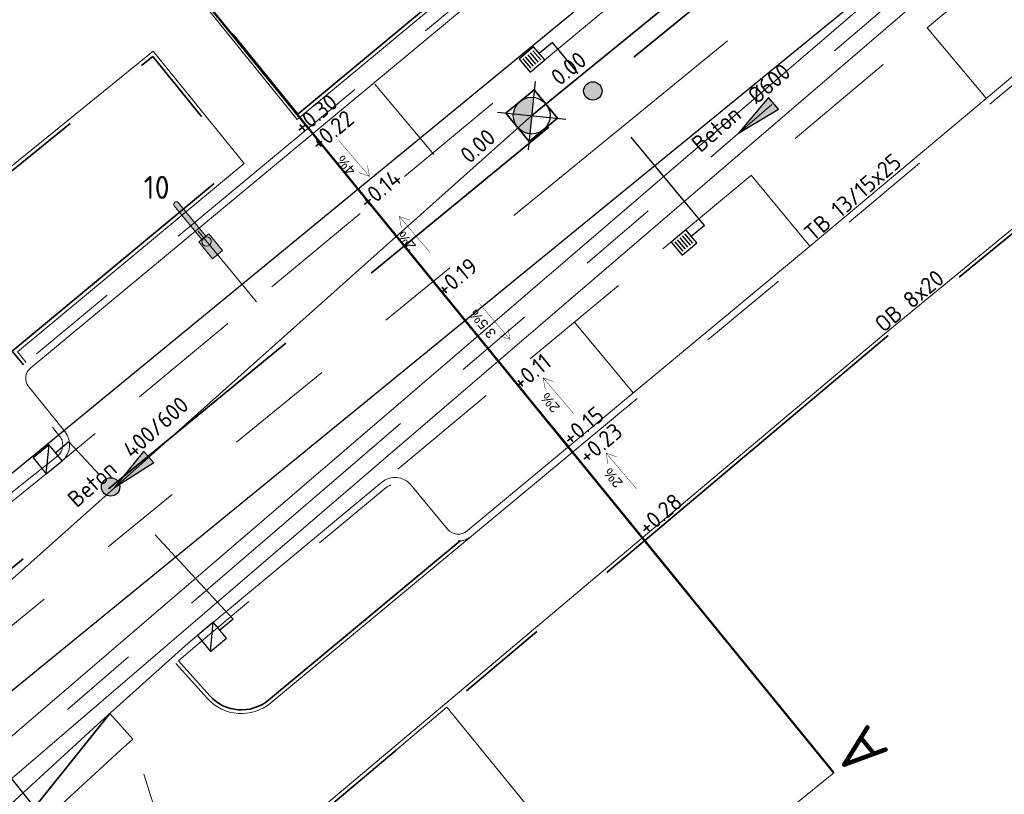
# Model space of a CAD drawing. Header units: metres. Extents: x 92403 to 95147, y 464428 to 465602.
# Tile 511 of 568: x 93349 to 93371, y 465175 to 465192. Entities that reach past the tile are written whole.
import ezdxf
from ezdxf.enums import TextEntityAlignment as Align

# ---------------------------------------------------------------- set-up
doc = ezdxf.new("R2010")
doc.units = ezdxf.units.M
for name, pattern in [('CENTER', [2, 1.25, -0.25, 0.25, -0.25]), ('DASHED', [0.75, 0.5, -0.25]), ('RI-DRAINAGE', [19.200000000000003, 6, -1.8, 1.8, -1.8, 2.4, -1.8, 1.8, -1.8]), ('RI-GWA', [18.450000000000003, 6, -1.8, 1.75, -1.8, 1.75, -1.8, 1.75, -1.8]), ('RI-HWA', [7.4, 5, -2.4]), ('RI-HWA_KOLKAANSLUITING', [4.3, 2.5, -1.8]), ('VH-OPSLUITBAND_80X200', [14, 8, -2, 2, -2]), ('VH-TROTTOIRBAND', [15, 5, -2, 2, -2, 2, -2]), ('XX-HIDDEN', [4, 2, -2])]:
    doc.linetypes.add(name, pattern=pattern)
doc.layers.get('0').update_dxf_attribs({"linetype": 'CONTINUOUS'})
for name, color, linetype, lineweight, true_color in [('B-OI-RI-GWA_TRANSPORTLEIDING-G', 7, 'RI-GWA', 18, 0xff8400), ('B-XX-KL-ET_LS_OV_LICHTMAST-S', 7, 'CONTINUOUS', 9, 0xff0026), ('N-OI-RI-DRAINAGE_DRAIN_PVC-G', 7, 'RI-DRAINAGE', 18, 0x00ff04), ('N-OI-RI-HWA_TRANSPORTLEIDING-G', 7, 'RI-HWA', 35, 0x007bff)]:
    doc.layers.add(name, color=color, linetype=linetype, lineweight=lineweight, true_color=true_color)
for name, color, linetype, lineweight in [('B-WE-RI-GWA_STROOMRICHTING-S', 30, 'CONTINUOUS', 25), ('B-WE-VH-VERHARDING_FUNDERING-G', 252, 'CONTINUOUS', 18), ('N-RO-GR-BEPLANTING_CULTUUR_PLANTVAK HEESTERS_aanhelen bestaande plantvakken derden', 78, 'CONTINUOUS', 9), ('N-RO-VH-KANTOPSLUITING_ELEMENT_INRITBAND-G', 252, 'CONTINUOUS', 9), ('N-RO-VH-MATERIAALGRENS-G', 7, 'XX-HIDDEN', 5), ('N-RO-VW-MARKERING-G', 7, 'CONTINUOUS', 9), ('N-WE-GW-ONTGRAVING-V', 2, 'CONTINUOUS', 30), ('N-WE-IE-MEUBILAIR_WEGMEUBILAIR_LICHTMAST-T25', 7, 'CONTINUOUS', 25), ('N-WE-RI-HWA_HULPSTUK-S', 150, 'CONTINUOUS', 25), ('N-WE-RI-HWA_KOLK_STRAATKOLK-S', 150, 'CONTINUOUS', 25), ('N-WE-RI-HWA_KOLK_TROTTOIRKOLK-S', 150, 'CONTINUOUS', 25), ('N-WE-RI-HWA_KOLKAANSLUITING-G', 150, 'RI-HWA_KOLKAANSLUITING', 25), ('N-WE-VH-KANTOPSLUITING_INRITBAND-G', 210, 'CONTINUOUS', 35), ('N-WE-VH-KANTOPSLUITING_OPSLUITBAND_80X200-G', 7, 'VH-OPSLUITBAND_80X200', 35), ('N-WE-VH-KANTOPSLUITING_TROTTOIRBAND-G', 7, 'VH-TROTTOIRBAND', 35), ('N-WE-VH-KANTOPSLUITING_TROTTOIRBAND_130 150-T18', 10, 'CONTINUOUS', 18), ('N-WE-VH-KANTOPSLUITING_VOORKANTBAND-G', 50, 'CONTINUOUS', 35), ('V-OI-RI-GWA_RIOOLPUT_INSPECTIEPUT-S', 30, 'CONTINUOUS', 25), ('V-WE-RI-GWA_STROOMRICHTING-S', 30, 'CONTINUOUS', 25), ('V-WE-RI-VOLSCHUIMEN-G', 130, 'CONTINUOUS-V', 35), ('X-XX-AL-HOOGTELABEL-T-afschot', 7, 'CONTINUOUS', 18), ('X-XX-AL-HOOGTELABEL-T18', 7, 'CONTINUOUS', 18), ('X-XX-AL-VERWIJZING-S', 7, 'CONTINUOUS', 13)]:
    doc.layers.add(name, color=color, linetype=linetype, lineweight=lineweight)
doc.layers.add('hulplijn profielen', color=7, linetype='CONTINUOUS')
doc.styles.add('1_500_2mm', font='arial.ttf', dxfattribs={"height": 1})
doc.styles.add('NLCS-ISO', font='NLCS-ISO.ttf')
doc.styles.add('NLCS-ISO-M200-T18', font='NLCS-ISO.ttf', dxfattribs={"height": 0.36})
doc.styles.add('NLCS-ISO-M200-T25', font='NLCS-ISO.ttf', dxfattribs={"height": 0.5})
doc.linetypes.add('CONTINUOUS-V', pattern='A,3.5,[24,NLCS.SHX,S=0.5,R=0,X=0,Y=0],3.5', length=7)

# ---------------------------------------------------------------- blocks, each defined once
blk = doc.blocks.new('lichtmast + lumia')
at = {"linetype": 'Continuous', "true_color": 0xffffff}
h = blk.add_hatch(color=7, dxfattribs=at)
h.dxf.hatch_style = 1
h.paths.add_polyline_path([(0.1684293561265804, 0.01404278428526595), (-0.1435346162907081, 0.3661984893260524), (-0.3531934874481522, 0.1804681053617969), (-0.04122951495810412, -0.1716875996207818)])
at = {"color": 18, "true_color": 0x000000}
blk.add_lwpolyline([(0.1684293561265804, 0.01404278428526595), (-0.1435346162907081, 0.3661984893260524), (-0.3531934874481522, 0.1804681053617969), (-0.04122951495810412, -0.1716875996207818)], close=True, dxfattribs=at)
at = {"color": 18, "linetype": 'Continuous', "true_color": 0x000000}
blk.add_lwpolyline([(0.1012832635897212, 0, 0.9999999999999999), (-0.1012832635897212, 0, 0.9999999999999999), (0.1012832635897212, 0)], format="xyb", close=True, dxfattribs=at)
blk = doc.blocks.new('lichtmast + lumia + uithouder')
at = {"linetype": 'Continuous', "true_color": 0xffffff}
h = blk.add_hatch(color=7, dxfattribs=at)
h.dxf.hatch_style = 1
edge = h.paths.add_edge_path()
edge.add_line((-1.455191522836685e-11, 0), (-0.776435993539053, 0.5439916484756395))
edge.add_arc((-0.7399621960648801, 0.5875687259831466), 0.05682692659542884, 59.89695463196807, 230.0708352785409, ccw=False)
edge.add_line((-0.7114602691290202, 0.6367311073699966), (0.06497572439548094, 0.09273945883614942))
edge.add_line((0.06497572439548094, 0.09273945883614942), (-1.455191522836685e-11, 0))
at = {"color": 18, "linetype": 'Continuous', "true_color": 0x000000}
blk.add_lwpolyline([(-1.455191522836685e-11, 0), (-0.776435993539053, 0.5439916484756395, -0.9177278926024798), (-0.7114602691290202, 0.6367311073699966), (0.06497572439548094, 0.09273945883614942)], format="xyb", close=True, dxfattribs=at)
at = {"layer": 'B-XX-KL-ET_LS_OV_LICHTMAST-S', "linetype": 'Continuous', "rotation": 193.4471433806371}
blk.add_blockref('lichtmast + lumia', (0.1126741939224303, -0.01550170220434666), dxfattribs=at)
blk = doc.blocks.new('SAL-VERWIJZING_DOORSNEDE_BOVEN-SO')
for p, q in [((-2, 9), (0, 14)), ((0, 14), (2, 9)), ((2, 9), (-2, 9)), ((0, 0), (0, 9))]:
    blk.add_line(p, q)
at = {"lineweight": 50, "style": 'NLCS-ISO'}
blk.add_attdef('...', text='', height=5, dxfattribs=at).set_placement((-0.05252548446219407, -1.187903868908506), align=Align.TOP_CENTER)
blk = doc.blocks.new('TROTTOIRKOLK 450X450')
at = {"layer": 'N-WE-RI-HWA_KOLK_TROTTOIRKOLK-S'}
blk.add_line((-0.4500000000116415, 0), (0, 0.4500000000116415), dxfattribs=at)
at = {"layer": 'N-WE-RI-HWA_KOLK_TROTTOIRKOLK-S', "flags": 128}
blk.add_lwpolyline([(-0.4500000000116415, 0), (0, 0), (0, 0.4500000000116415), (-0.4499999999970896, 0.4500000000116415)], close=True, dxfattribs=at)
blk = doc.blocks.new('STRAATKOLK 415X375')
at = {"layer": 'N-WE-RI-HWA_KOLK_STRAATKOLK-S', "flags": 128}
blk.add_lwpolyline([(-0.4149999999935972, 0), (0, 0), (0, 0.375), (-0.4149999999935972, 0.375)], close=True, dxfattribs=at)
for points in [[(-0.3442519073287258, 0.05499999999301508), (-0.3442519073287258, 0.3200000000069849)], [(-0.275263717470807, 0.05499999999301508), (-0.275263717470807, 0.3200000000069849)], [(-0.2074999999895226, 0.05499999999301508), (-0.2074999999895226, 0.3200000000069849)], [(-0.1367519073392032, 0.05499999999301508), (-0.1367519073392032, 0.3200000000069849)], [(-0.0677637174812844, 0.05499999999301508), (-0.0677637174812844, 0.3200000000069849)]]:
    blk.add_lwpolyline(points, dxfattribs=at)
blk = doc.blocks.new('V-SRI-PUT_GWA-SO')
blk.add_hatch(color=256).paths.add_polyline_path([(1.414142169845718, 1.414284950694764, 0.6648581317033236), (-1.999916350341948, 0.0182917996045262), (-1.999916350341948, -0.0182917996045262, 0.1965342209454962), (-1.414225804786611, -1.414201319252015)])
at = {"ltscale": 0.1, "flags": 128}
for points in [[(-2.651650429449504, 2.651650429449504), (2.651650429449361, -2.651650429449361)], [(2.651650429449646, 2.651650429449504), (-2.651650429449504, -2.651650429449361)]]:
    blk.add_lwpolyline(points, dxfattribs=at)
at = {"flags": 128}
blk.add_lwpolyline([(-2.00008364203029, 2.000083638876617), (1.99991635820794, 2.000083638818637), (1.999916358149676, -1.99991636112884), (-2.000083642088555, -1.999916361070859)], close=True, dxfattribs=at)
at = {"lineweight": -3, "flags": 128}
blk.add_lwpolyline([(2.000083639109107, -1.99991635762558), (1.99991635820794, 2.000083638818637), (-2.000083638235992, 1.999916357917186), (-1.999916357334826, -2.000083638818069)], close=True, dxfattribs=at)
at = {"lineweight": -3}
blk.add_circle((0, 0), 1.999999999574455, dxfattribs=at)
blk = doc.blocks.new('SRI-HULP_INLAAT_KOLK-SO')
h = blk.add_hatch(color=256)
edge = h.paths.add_edge_path()
edge.add_arc((0, 0), 0.9999999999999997, 0, 360)
blk.add_circle((0, 0), 0.9999999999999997)
blk = doc.blocks.new('*U399')
at = {"ltscale": 0.1}
blk.add_hatch(color=256, dxfattribs=at).paths.add_polyline_path([(-2.500000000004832, 0), (2.500000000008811, -0.8333333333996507), (2.500000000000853, 0.8333333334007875)])
at = {"ltscale": 0.1, "flags": 128}
blk.add_lwpolyline([(-2.500000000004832, 0), (2.500000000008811, -0.8333333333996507), (2.500000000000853, 0.8333333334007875)], close=True, dxfattribs=at)
at = {"ltscale": 0.1, "style": 'NLCS-ISO'}
for tag, p in [('BOBL', (-124.3413524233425, 1.13686837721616e-13)), ('MAT', (-1, 0.5000000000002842))]:
    blk.add_attdef(tag, text='', height=1.8, dxfattribs=at).set_placement(p, align=Align.BOTTOM_RIGHT)
for tag, p in [('DIA', (1, 0.5000000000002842)), ('BOBR', (123.6438103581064, 0))]:
    blk.add_attdef(tag, text='', height=1.8, dxfattribs=at).set_placement(p, align=Align.BOTTOM_LEFT)
blk.add_attdef('JVA', text='', height=1.8, dxfattribs=at).set_placement((0, -0.9999999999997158), align=Align.TOP_CENTER)
blk = doc.blocks.new('*U434')
at = {"ltscale": 0.1, "style": 'NLCS-ISO'}
for tag, p in [('BOBL', (-67.48023491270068, 1.13686837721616e-13)), ('MAT', (-1, 0.5000000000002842))]:
    blk.add_attdef(tag, text='', height=1.8, dxfattribs=at).set_placement(p, align=Align.BOTTOM_RIGHT)
for tag, p in [('DIA', (1, 0.5000000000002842)), ('BOBR', (67.11551668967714, 0))]:
    blk.add_attdef(tag, text='', height=1.8, dxfattribs=at).set_placement(p, align=Align.BOTTOM_LEFT)
blk.add_attdef('JVA', text='', height=1.8, dxfattribs=at).set_placement((0, -0.9999999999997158), align=Align.TOP_CENTER)
blk = doc.blocks.new('*U443')
at = {"ltscale": 0.1}
blk.add_hatch(color=256, dxfattribs=at).paths.add_polyline_path([(-2.500000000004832, 3.0616169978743e-16), (2.500000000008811, 0.8333333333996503), (2.500000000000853, -0.8333333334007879)])
at = {"ltscale": 0.1, "flags": 128}
blk.add_lwpolyline([(-2.500000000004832, 3.0616169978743e-16), (2.500000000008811, 0.8333333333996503), (2.500000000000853, -0.8333333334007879)], close=True, dxfattribs=at)
at = {"ltscale": 0.1, "style": 'NLCS-ISO'}
for tag, p in [('BOBL', (-48.67434712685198, 1.13686837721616e-13)), ('MAT', (-1, 0.5000000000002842))]:
    blk.add_attdef(tag, text='', height=1.8, dxfattribs=at).set_placement(p, align=Align.BOTTOM_RIGHT)
for tag, p in [('DIA', (1, 0.5000000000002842)), ('BOBR', (49.73635398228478, 0))]:
    blk.add_attdef(tag, text='', height=1.8, dxfattribs=at).set_placement(p, align=Align.BOTTOM_LEFT)
blk.add_attdef('JVA', text='', height=1.8, dxfattribs=at).set_placement((0, -0.9999999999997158), align=Align.TOP_CENTER)

msp = doc.modelspace()

# ---------------------------------------------------------------- linework, layer by layer
at = {"layer": 'B-OI-RI-GWA_TRANSPORTLEIDING-G'}
msp.add_lwpolyline([(93446.04334380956, 465256.115521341), (93414.92861935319, 465230.7843013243), (93385.545, 465207.335), (93345.02, 465172.545), (93309.939, 465138.03), (93281.489, 465106.16), (93272.55, 465095.75), (93246.12, 465056.88), (93231.409, 465035.78), (93221.1, 465020.839), (93190.047, 464975.644), (93154.17, 464931), (93110.8, 464886.38), (93068.919, 464854.632), (93060.95801684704, 464850.6229944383)], dxfattribs=at)
at = {"layer": 'B-WE-VH-VERHARDING_FUNDERING-G', "lineweight": 13, "flags": 128}
for points in [[(93445.82237110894, 465256.3869454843), (93414.70896970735, 465231.0568025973), (93385.32177920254, 465207.6046513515), (93344.78300294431, 465172.8028246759), (93309.68545092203, 465138.2715397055), (93281.22565751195, 465106.3905690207), (93272.2716391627, 465095.963079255), (93245.83172131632, 465057.0784933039), (93231.12140404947, 465035.9794725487), (93220.81172440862, 465021.0374875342), (93189.76596008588, 464975.8530184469), (93153.90751807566, 464931.2321113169), (93110.56747130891, 464886.6429278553), (93068.73303508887, 464854.9302256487), (93060.80058060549, 464850.9356005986)], [(93446.26431651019, 465255.8440971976), (93415.14826899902, 465230.5118000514), (93385.76822079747, 465207.0653486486), (93345.2569970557, 465172.287175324), (93310.19254907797, 465137.7884602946), (93281.75234248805, 465105.9294309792), (93272.8283608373, 465095.536920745), (93246.40827868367, 465056.6815066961), (93231.69659595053, 465035.5805274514), (93221.3882755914, 465020.6405124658), (93190.32803991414, 464975.434981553), (93154.43248192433, 464930.7678886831), (93111.0325286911, 464886.1170721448), (93069.10496491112, 464854.3337743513), (93061.11541939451, 464850.3103994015)]]:
    msp.add_lwpolyline(points, dxfattribs=at)
at = {"layer": 'hulplijn profielen', "linetype": 'CENTER', "flags": 128}
msp.add_lwpolyline([(93361.21511099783, 465182.7920457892), (93358.25795002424, 465186.3921837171), (93357.62802363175, 465187.1648469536), (93357.45816038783, 465187.3732000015)], dxfattribs=at)
at = {"layer": 'N-OI-RI-DRAINAGE_DRAIN_PVC-G', "flags": 128}
msp.add_lwpolyline([(93345.14387532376, 465175.6814124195), (93383.66051500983, 465207.1394396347)], dxfattribs=at)
at = {"layer": 'N-OI-RI-HWA_TRANSPORTLEIDING-G', "flags": 128}
msp.add_lwpolyline([(93345.46806903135, 465177.1819745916), (93386.17693712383, 465210.6024475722)], dxfattribs=at)
at = {"layer": 'N-RO-GR-BEPLANTING_CULTUUR_PLANTVAK HEESTERS_aanhelen bestaande plantvakken derden', "flags": 128}
msp.add_lwpolyline([(93360.85561427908, 465174.3029778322), (93358.55714381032, 465177.1250091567), (93355.498, 465174.547), (93357.75514739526, 465171.7758170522)], close=True, dxfattribs=at)
at = {"layer": 'N-RO-VH-KANTOPSLUITING_ELEMENT_INRITBAND-G'}
for p, q in [((93351.71756130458, 465176.4288522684), (93351.21670452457, 465176.987101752)), ((93351.45317071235, 465176.1916432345), (93351.71756130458, 465176.4288522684)), ((93344.82687109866, 465170.1076814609), (93351.45317071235, 465176.1916432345))]:
    msp.add_line(p, q, dxfattribs=at)
at = {"layer": 'N-RO-VH-MATERIAALGRENS-G', "ltscale": 0.4, "flags": 128}
msp.add_lwpolyline([(93353.64634046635, 465170.3262115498), (93351.71756130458, 465176.4288522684)], dxfattribs=at)
at = {"layer": 'N-RO-VW-MARKERING-G', "linetype": 'DASHED', "ltscale": 5, "flags": 128}
for points in [[(93376.67035084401, 465198.3362835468), (93365.15483945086, 465188.6797009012), (93357.48476946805, 465182.307779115)], [(93362.43726579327, 465192.6651469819), (93362.07907473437, 465192.3647780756), (93350.18396100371, 465182.4828950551)], [(93369.00791511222, 465191.9107813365), (93370.29301555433, 465190.3782941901)], [(93356.98810575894, 465190.6814636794), (93358.27256232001, 465189.1484368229)], [(93365.1760850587, 465188.6986840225), (93366.45410826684, 465187.1602898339)], [(93353.14209857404, 465187.4863632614), (93354.41367757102, 465185.9426382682)], [(93361.33009958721, 465185.5036260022), (93362.60812279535, 465183.9652318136)]]:
    msp.add_lwpolyline(points, dxfattribs=at)
at = {"layer": 'N-WE-GW-ONTGRAVING-V', "flags": 128}
for points in [[(93273.56555696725, 465100.2622130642), (93306.95680435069, 465137.9566337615), (93308.89159630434, 465139.8700371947), (93306.4444775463, 465142.8186102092), (93299.22540999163, 465136.7002371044), (93297.15643837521, 465139.1414164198), (93305.76135143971, 465146.4343345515), (93344.44864930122, 465178.4151750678), (93385.16169789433, 465211.8390919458), (93422.41004249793, 465242.1620300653)], [(93403.4269465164, 465181.733642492), (93388.93649916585, 465199.4360426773), (93383.6267154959, 465205.6907464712), (93348.15210623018, 465176.7180379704), (93350.36743714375, 465173.9656673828), (93349.98603271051, 465173.6419936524), (93373.79096656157, 465143.453098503), (93372.90706301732, 465142.7561115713), (93387.85553190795, 465125.3804091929), (93386.18777906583, 465123.9456268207), (93367.90864296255, 465145.1928081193), (93350.36485959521, 465167.0774224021), (93350.50980639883, 465167.2166533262), (93345.84763606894, 465173.2764785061), (93327.6210333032, 465155.2983068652), (93312.87138610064, 465140.711711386), (93314.15129299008, 465139.1695308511), (93313.77764755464, 465138.8366421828), (93346.08381566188, 465098.8242303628), (93343.29295626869, 465096.5795602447), (93358.90145998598, 465077.1091464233)]]:
    msp.add_lwpolyline(points, dxfattribs=at)
at = {"layer": 'N-WE-RI-HWA_KOLKAANSLUITING-G', "flags": 128}
for points in [[(93364.16140022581, 465187.6091798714), (93360.85316821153, 465191.5913962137), (93360.56475417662, 465191.3532183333)], [(93364.16140022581, 465187.6091798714), (93363.87298619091, 465187.3710019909)], [(93353.90364606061, 465179.0388203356), (93350.33117683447, 465182.8962530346), (93350.04276279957, 465182.6580751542)], [(93353.90364606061, 465179.0388203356), (93353.61523202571, 465178.8006424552)]]:
    msp.add_lwpolyline(points, dxfattribs=at)
at = {"layer": 'N-WE-VH-KANTOPSLUITING_INRITBAND-G', "flags": 128}
msp.add_lwpolyline([(93351.21670452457, 465176.987101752), (93348.14002090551, 465173.1496623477), (93344.21613142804, 465170.5651088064)], dxfattribs=at)
at = {"layer": 'N-WE-VH-KANTOPSLUITING_OPSLUITBAND_80X200-G', "flags": 128}
for points in [[(93364.71537059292, 465197.3720426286), (93364.46659557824, 465197.6687077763), (93369.16146104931, 465201.6056893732), (93367.45776203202, 465203.7058237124), (93353.44254427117, 465192.3310553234), (93355.30930028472, 465190.0299221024), (93360.30055548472, 465194.1764146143), (93360.54796045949, 465193.8786059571)], [(93358.93723910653, 465170.3243086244), (93355.498, 465174.547), (93368.119, 465185.183), (93383.191, 465197.553), (93383.454, 465197.679), (93383.727, 465197.784), (93384.006, 465197.867), (93384.292, 465197.929), (93384.581, 465197.968), (93384.872, 465197.984), (93385.164, 465197.978), (93385.454, 465197.948), (93385.742, 465197.897), (93386.024, 465197.823), (93386.3, 465197.727), (93386.567, 465197.61), (93386.825, 465197.473), (93387.071, 465197.316), (93387.304, 465197.14), (93387.522, 465196.947), (93387.725, 465196.737), (93387.911, 465196.512), (93389.224, 465194.891), (93386.596, 465192.883), (93386.53, 465192.72)], [(93332.01551752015, 465170.9250232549), (93331.77623802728, 465171.2293989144), (93318.01350908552, 465160.4100751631), (93316.46439094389, 465162.3196590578), (93352.15360404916, 465191.2849992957), (93354.03234631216, 465188.9690907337), (93349.09727799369, 465184.8692755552), (93349.34468296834, 465184.5714668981)]]:
    msp.add_lwpolyline(points, dxfattribs=at)
msp.add_lwpolyline([(93358.8412720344, 465180.7435777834), (93354.6702307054, 465177.2784791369, -0.4031127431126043), (93353.39755399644, 465177.3717561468), (93352.71633523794, 465178.131035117)], format="xyb", dxfattribs=at)
at = {"layer": 'N-WE-VH-KANTOPSLUITING_TROTTOIRBAND-G', "lineweight": 15, "flags": 128}
for points in [[(93409.22620762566, 465234.0194362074), (93409.12865249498, 465233.9396507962, 0.4142135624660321), (93409.0652026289, 465233.3064256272), (93409.85655721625, 465232.3388214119, -0.414213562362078), (93409.81425730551, 465231.9166712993), (93381.52234267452, 465208.7781441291, -0.4142135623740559), (93381.10019256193, 465208.8204440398), (93380.30883797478, 465209.788048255, 0.4142135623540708), (93379.6756128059, 465209.851498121), (93376.04975361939, 465206.8860911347), (93364.7720641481, 465197.4289392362, 0.4142135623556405), (93364.7164021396, 465196.7949820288), (93365.51958991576, 465195.8371775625, -0.4142135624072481), (93365.4824819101, 465195.4145394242), (93362.34088326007, 465192.780083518, -0.4142135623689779), (93361.91824512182, 465192.8171915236), (93361.11420895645, 465193.7760076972, 0.412864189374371), (93360.4818441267, 465193.8329987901), (93349.4016381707, 465184.6281015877, 0.4105417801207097), (93349.33947252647, 465183.9987751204), (93350.12772249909, 465183.0253310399, -0.4005312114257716), (93350.08783779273, 465182.5980758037, -0.00624300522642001), (93337.59694746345, 465172.777867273), (93333.77386303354, 465169.7724176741, -0.4142135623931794), (93333.35260802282, 465169.8228578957), (93332.58007721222, 465170.8055562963, 0.4142135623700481), (93331.94819469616, 465170.8812166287), (93312.76592191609, 465155.8014152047, 0.4142135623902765), (93312.69026158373, 465155.1695326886), (93313.4530880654, 465154.1991786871, -0.4046260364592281), (93313.40991098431, 465153.7836883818, 0.006584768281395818), (93307.84968238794, 465149.4868792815, 0.0007773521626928), (93307.84931757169, 465149.4865886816, -0.4145501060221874), (93307.42728734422, 465149.5339585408), (93306.64822770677, 465150.5117100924, 0.4145410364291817), (93306.01546982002, 465150.5829155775, 0.01113529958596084), (93296.82985029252, 465142.9059798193, 0.00050503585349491), (93294.92943696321, 465141.1246417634, 0.4142817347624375), (93294.90957957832, 465140.4884814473), (93295.76559228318, 465139.5775194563, -0.4137453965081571), (93295.7522219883, 465139.1532884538, 0.001355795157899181), (93290.67901249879, 465134.3567665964, 0.0004311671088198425), (93290.67882515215, 465134.3565881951, -0.4149843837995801), (93290.25478696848, 465134.3671514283), (93289.39315453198, 465135.2729167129, 0.41428173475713), (93288.75688086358, 465135.288730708, 0.001894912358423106), (93281.70306045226, 465128.5243441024, 0.007732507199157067), (93271.35644185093, 465118.0421716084, 0.4143982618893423), (93271.37062908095, 465117.4057330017), (93272.27404364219, 465116.5422624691, -0.4109407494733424), (93272.28336074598, 465116.1172086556, 0.003748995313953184), (93267.41349969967, 465110.9351156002), (93267.26662102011, 465110.7855569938, -0.385792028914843), (93260.76285067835, 465110.4076440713), (93253.91245755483, 465115.928683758), (93247.14868926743, 465121.3922241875), (93239.93267225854, 465127.2285171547), (93232.6417733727, 465133.0977256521), (93225.2268281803, 465139.1635905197), (93210.81728473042, 465150.7938421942), (93209.77014246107, 465151.6249383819), (93201.83746426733, 465158.1229513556), (93199.91064924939, 465159.6492951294), (93198.36093343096, 465160.8770699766), (93192.87344971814, 465165.2248879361, -0.4633750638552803), (93192.68010969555, 465171.0963077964), (93202.2874474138, 465179.7962132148, -0.4142135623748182), (93202.71119125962, 465179.7752095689), (93203.55023334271, 465178.8486522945, 0.4142135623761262), (93204.18584911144, 465178.8171468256), (93218.56601801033, 465191.8390799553, 0.4142135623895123), (93218.59752347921, 465192.474695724), (93217.75848139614, 465193.4012529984, -0.414213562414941), (93217.77948504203, 465193.8249968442), (93218.27941079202, 465194.2777036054), (93222.85249066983, 465197.8135798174), (93223.97839364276, 465198.6619714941), (93225.03083329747, 465199.4201164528), (93227.81206252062, 465201.3614645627), (93227.86853999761, 465201.4014488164)], [(93383.15172424, 465203.5222953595), (93380.57842497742, 465201.4177239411), (93377.11154298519, 465198.5104946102, 0.4142135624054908), (93377.07443497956, 465198.0878564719), (93377.8776227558, 465197.1300520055, -0.4142135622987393), (93377.82196074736, 465196.4960947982), (93366.53252573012, 465187.0290934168), (93359.08940354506, 465180.8457088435, -0.4142135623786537), (93358.4557096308, 465180.9042923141), (93357.65694512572, 465181.8657886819, 0.4142135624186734), (93357.23448251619, 465181.904844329), (93353.02265268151, 465178.4058605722), (93351.31687588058, 465176.8754518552)]]:
    msp.add_lwpolyline(points, format="xyb", dxfattribs=at)
at = {"layer": 'N-WE-VH-KANTOPSLUITING_VOORKANTBAND-G', "linetype": 'Continuous', "lineweight": 15}
for points in [[(93337.68891709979, 465172.659366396, 0.006243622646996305), (93350.18396100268, 465182.4828950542, 0.4030664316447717), (93350.24479895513, 465183.1191059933), (93349.45604614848, 465184.0931710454, -0.4105417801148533), (93349.4974899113, 465184.5127220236), (93360.57769586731, 465193.717619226, -0.4128641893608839), (93360.99927242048, 465193.679625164), (93361.80330858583, 465192.7208089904, 0.414213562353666), (93362.43726579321, 465192.6651469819), (93365.57886444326, 465195.2996028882, 0.4142135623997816), (93365.63452645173, 465195.9335600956), (93364.83133867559, 465196.8913645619, -0.4142135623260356), (93364.8684466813, 465197.3140027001), (93376.14542977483, 465206.7705622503), (93379.77057535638, 465209.7353856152, -0.4142135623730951), (93380.19272546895, 465209.6930857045), (93380.9840800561, 465208.7254814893, 0.4142135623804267), (93381.61730522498, 465208.6620316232), (93409.90921985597, 465231.8005587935, 0.4142135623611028)], [(93352.65678862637, 465178.0776103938), (93353.33800738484, 465177.3183314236, 0.4031127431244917), (93354.72135163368, 465177.2169433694), (93359.08940354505, 465180.8457088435)]]:
    msp.add_lwpolyline(points, format="xyb", dxfattribs=at)
at = {"layer": 'N-WE-VH-KANTOPSLUITING_VOORKANTBAND-G', "linetype": 'Continuous', "lineweight": 15, "flags": 128}
msp.add_lwpolyline([(93412.94802147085, 465228.084958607), (93380.48274882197, 465201.5332528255), (93377.01516045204, 465198.6254311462, 0.4142135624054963), (93376.95949844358, 465197.9914739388), (93377.76268621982, 465197.0336694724, -0.4142135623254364), (93377.72557821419, 465196.6110313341), (93366.43640808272, 465187.1442520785), (93358.99355180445, 465180.9610884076, -0.4142135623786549), (93358.57108919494, 465181.0001440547), (93357.77232468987, 465181.9616404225, 0.4142135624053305), (93357.13863077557, 465182.0202238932), (93352.92460565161, 465178.5194163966), (93350.94910581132, 465176.7470144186), (93344.31963136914, 465170.6601376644)], format="xyb", dxfattribs=at)
at = {"layer": 'N-WE-VH-KANTOPSLUITING_VOORKANTBAND-G', "linetype": 'Continuous', "lineweight": 15}
for points in [[(93364.77206414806, 465197.4289392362), (93364.57929908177, 465197.6588123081), (93369.27317531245, 465201.5949643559), (93367.46948965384, 465203.8183513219), (93353.33001666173, 465192.3427829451), (93355.29816375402, 465189.9166658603), (93360.2901406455, 465194.0637579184), (93360.4818441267, 465193.8329987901)], [(93355.38628919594, 465174.5574779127), (93368.06784473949, 465185.2445094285), (93383.1477181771, 465197.6209713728), (93383.42230817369, 465197.7525239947), (93383.70119595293, 465197.8597885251), (93383.98609139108, 465197.9445423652), (93384.27815430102, 465198.0078567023), (93384.57344272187, 465198.0477053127), (93384.87062378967, 465198.0640451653), (93385.16894612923, 465198.0579152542), (93385.46510524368, 465198.0272781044), (93385.75915590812, 465197.9752066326), (93386.04732910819, 465197.8995867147), (93386.32923992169, 465197.8015307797), (93386.60186307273, 465197.6820667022), (93386.8653432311, 465197.5421566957), (93387.11669984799, 465197.3817380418), (93387.35470078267, 465197.2019605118), (93387.577357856, 465197.0048375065), (93387.78467916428, 465196.7903671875), (93387.97291388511, 465196.5626638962), (93389.33796716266, 465194.8774001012), (93386.66194549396, 465192.8327077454), (93386.60415197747, 465192.6899752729)], [(93349.40163817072, 465184.6281015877), (93349.20993468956, 465184.858860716), (93354.14428968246, 465188.9580832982), (93352.16533167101, 465191.3975269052), (93316.35186333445, 465162.3313866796), (93318.00101491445, 465160.2984924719), (93331.76278730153, 465171.1170642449), (93331.94819469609, 465170.8812166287)]]:
    msp.add_lwpolyline(points, dxfattribs=at)
at = {"layer": 'V-WE-RI-VOLSCHUIMEN-G'}
for p, q in [((93360.40074280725, 465189.9974422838), (93383.90751502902, 465209.1847950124)), ((93342.98767376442, 465174.4681875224), (93360.40074280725, 465189.9974422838))]:
    msp.add_line(p, q, dxfattribs=at)
at = {"layer": 'X-XX-AL-HOOGTELABEL-T-afschot', "const_width": 0.008864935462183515}
for points in [[(93356.86965781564, 465188.6756368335), (93356.20315509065, 465189.4574963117)], [(93356.8251143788, 465188.9172372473), (93356.86965781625, 465188.6756368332), (93356.63815400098, 465188.7578612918)], [(93357.75011475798, 465187.7226127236), (93357.5186109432, 465187.8048371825), (93357.56315438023, 465187.5632367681)], [(93358.18511366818, 465187.0229777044), (93357.5186109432, 465187.8048371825)], [(93359.92909698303, 465185.1272295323), (93359.26259425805, 465185.9090890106)], [(93359.88455354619, 465185.3688299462), (93359.92909698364, 465185.1272295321), (93359.69759316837, 465185.2094539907)], [(93360.88122362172, 465184.2102225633), (93360.64971980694, 465184.2924470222), (93360.69426324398, 465184.0508466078)], [(93361.31622253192, 465183.5105875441), (93360.64971980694, 465184.2924470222)], [(93362.24979287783, 465182.5731797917), (93362.01828906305, 465182.6554042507), (93362.06283250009, 465182.4138038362)], [(93362.68479178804, 465181.8735447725), (93362.01828906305, 465182.6554042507)]]:
    msp.add_lwpolyline(points, dxfattribs=at)
at = {"layer": 'X-XX-AL-VERWIJZING-S', "lineweight": 50, "flags": 128}
msp.add_lwpolyline([(93366.97478378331, 465175.7001773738), (93350.97253267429, 465195.3284248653)], dxfattribs=at)
at = {"layer": 'X-XX-AL-VERWIJZING-S', "lineweight": 50, "elevation": 0.142, "flags": 128}
msp.add_lwpolyline([(93363.828, 465179.56), (93352.261, 465193.748)], dxfattribs=at)
at = {"layer": 'X-XX-AL-VERWIJZING-S', "color": 0, "lineweight": 50, "elevation": 0.142, "flags": 128}
msp.add_lwpolyline([(93363.828, 465179.56), (93352.261, 465193.748)], dxfattribs=at)

# ---------------------------------------------------------------- block references
at = {"layer": 'B-WE-RI-GWA_STROOMRICHTING-S'}
ref = msp.add_blockref('*U399', (93365.2825, 465189.94), dxfattribs=dict(at, xscale=0.2, yscale=0.2, zscale=0.2, rotation=40.64551017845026))
ref.add_attrib('MAT', 'Beton', dxfattribs={"layer": '0', "ltscale": 0.1, "height": 0.36, "rotation": 40.64551017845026, "style": 'NLCS-ISO'}).set_placement((93365.06561145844, 465189.885599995), align=Align.BOTTOM_RIGHT)
ref.add_attrib('DIA', '%%C600', dxfattribs={"layer": '0', "ltscale": 0.1, "height": 0.36, "rotation": 40.64551017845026, "style": 'NLCS-ISO'}).set_placement((93365.36911312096, 465190.1461508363), align=Align.BOTTOM_LEFT)
at = {"layer": 'B-XX-KL-ET_LS_OV_LICHTMAST-S', "rotation": 344.2949319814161}
msp.add_blockref('lichtmast + lumia + uithouder', (93353.22183552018, 465187.30203777), dxfattribs=at)
at = {"layer": 'N-WE-RI-HWA_HULPSTUK-S', "xscale": 0.1999999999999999, "yscale": 0.1999999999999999, "zscale": 0.1999999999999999, "rotation": 309.3826812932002}
for p in [(93361.73173375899, 465190.5338409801), (93351.2370643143, 465181.9181060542)]:
    msp.add_blockref('SRI-HULP_INLAAT_KOLK-SO', p, dxfattribs=at)
at = {"layer": 'N-WE-RI-HWA_KOLK_STRAATKOLK-S'}
for name, p, rotation in [('STRAATKOLK 415X375', (93360.68601482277, 465191.2102074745), 40.29501684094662), ('STRAATKOLK 415X375', (93363.99424683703, 465187.2279911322), 40.29501684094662), ('TROTTOIRKOLK 450X450', (93350.18396099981, 465182.4828950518), 38.86941657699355), ('TROTTOIRKOLK 450X450', (93353.75900963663, 465178.6275731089), 39.71815672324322)]:
    msp.add_blockref(name, p, dxfattribs=dict(at, rotation=rotation))
at = {"layer": 'V-OI-RI-GWA_RIOOLPUT_INSPECTIEPUT-S', "xscale": 0.2, "yscale": 0.2, "zscale": 0.2, "rotation": 39.2229693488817}
msp.add_blockref('V-SRI-PUT_GWA-SO', (93360.40074280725, 465189.9974422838), dxfattribs=at)
at = {"layer": 'V-WE-RI-GWA_STROOMRICHTING-S'}
ref = msp.add_blockref('*U434', (93372.15412891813, 465199.5911186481), dxfattribs=dict(at, xscale=0.2, yscale=0.2, zscale=0.2, rotation=39.22296934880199))
ref.add_attrib('BOBL', '0.00', dxfattribs={"layer": '0', "ltscale": 0.1, "height": 0.36, "rotation": 39.22296934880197, "style": 'NLCS-ISO'}).set_placement((93361.69886208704, 465191.0570293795), align=Align.BOTTOM_RIGHT)
at = {"layer": 'V-WE-RI-GWA_STROOMRICHTING-S', "xscale": 0.2, "yscale": 0.2, "zscale": 0.2, "rotation": 41.72709234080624}
msp.add_blockref('*U443', (93351.69420828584, 465182.2328149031), dxfattribs=at).add_auto_attribs({'MAT': 'Beton', 'DIA': '400/600', 'BOBL': '0.00', 'BOBR': '0.00'})
at = {"layer": 'X-XX-AL-VERWIJZING-S', "xscale": 0.2000000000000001, "yscale": 0.2000000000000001, "zscale": 0.2000000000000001, "rotation": 129.189685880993}
msp.add_blockref('SAL-VERWIJZING_DOORSNEDE_BOVEN-SO', (93366.97478378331, 465175.7001773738), dxfattribs=at).add_auto_attribs({'...': 'A'})

# ---------------------------------------------------------------- texts
at = {"layer": 'N-WE-IE-MEUBILAIR_WEGMEUBILAIR_LICHTMAST-T25', "insert": (93351.9553381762, 465188.6865951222), "char_height": 0.5, "attachment_point": 1, "style": 'NLCS-ISO-M200-T25'}
msp.add_mtext_dynamic_manual_height_columns('10', width=3.783488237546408, gutter_width=6.25, heights=[0], dxfattribs=at)
at = {"layer": 'N-WE-VH-KANTOPSLUITING_TROTTOIRBAND_130 150-T18', "char_height": 0.36, "width": 4.669349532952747, "attachment_point": 1, "style": 'NLCS-ISO-M200-T18'}
for s, insert, rotation in [('TB 13/15x25', (93366.28978102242, 465187.5146936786), 40.86106025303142), ('OB 8x20', (93367.8250423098, 465185.5335525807), 40.03097772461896)]:
    msp.add_mtext(s, dxfattribs=dict(at, insert=insert, rotation=rotation))
at = {"layer": 'X-XX-AL-HOOGTELABEL-T-afschot', "char_height": 0.2199999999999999, "width": 4.669349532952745, "attachment_point": 1, "rotation": 130.10414056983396, "style": '1_500_2mm'}
for s, insert in [('4%', (93356.41579977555, 465188.6746190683)), ('2%', (93357.73125562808, 465187.021959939)), ('3,5%', (93359.47523894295, 465185.1262117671)), ('2%', (93360.86236449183, 465183.5095697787)), ('2%', (93362.23093374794, 465181.8725270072))]:
    msp.add_mtext(s, dxfattribs=dict(at, insert=insert))
at = {"layer": 'X-XX-AL-HOOGTELABEL-T18', "char_height": 0.36, "width": 4.669349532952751, "attachment_point": 1, "style": 'NLCS-ISO-M200-T18'}
for s, insert, rotation in [('+0.30', (93355.17713163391, 465189.8324280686), 39.621003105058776), ('+0.22', (93355.54001209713, 465189.4801527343), 39.621003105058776), ('+0.14', (93356.59823720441, 465188.2141923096), 39.621003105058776), ('+0.19', (93358.26747247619, 465186.2974010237), 39.621003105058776), ('+0.11', (93359.92634114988, 465184.2666390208), 39.621003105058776), ('+0.15', (93361.01497263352, 465183.0647593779), 39.621003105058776), ('+0.23', (93361.37785309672, 465182.6710401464), 39.621003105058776), ('+0.28', (93362.67141884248, 465181.1156560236), 40.62872890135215)]:
    msp.add_mtext(s, dxfattribs=dict(at, insert=insert, rotation=rotation))

doc.saveas('drawing.dxf')
